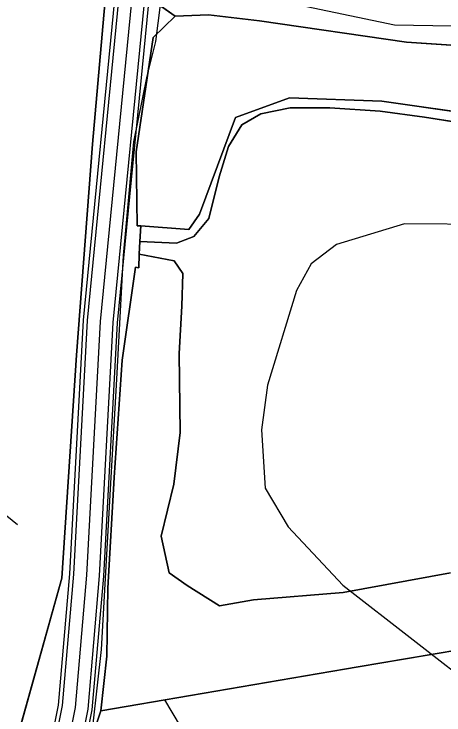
# Model space of a CAD drawing. Extents: x -662620 to -656370, y -1067090 to -1062990.
# Drawn here: x -661469.9 to -661419.3, y -1066345.9 to -1066263.4 of the extents above; entities that cross this region are included whole.
import ezdxf

# ---------------------------------------------------------------- set-up
doc = ezdxf.new("R2010")
doc.units = 0
for name, color, linetype in [('CESTA_ZABOR', 7, 'Continuous'), ('OBVOD_PÚ', 7, 'Continuous'), ('OSTATNÍ_PLOCHA_-_STÁVAJÍCÍ', 7, 'Continuous'), ('PLYNOVOD_-_STL', 7, 'Continuous'), ('POLNÍ_CESTA_STÁVAJÍCÍ_-_KRAJ', 7, 'Continuous'), ('POLNÍ_CESTA_STÁVAJÍCÍ_-_OSA', 7, 'Continuous'), ('Regionální_biocentrum_-_stávající', 7, 'Continuous'), ('SILNICE_II__TŘÍDY_A_III__TŘÍDY', 7, 'Continuous'), ('Trvalý_trávní_porost_-_stávající', 7, 'Continuous'), ('VODNÍ_PLOCHA_-_STÁVAJÍCÍ', 7, 'Continuous'), ('VRSTEVNICE_ZDŮRAZNĚNÁ', 7, 'Continuous'), ('VRSTEVNICE_ZÁKLADNÍ', 7, 'Continuous')]:
    doc.layers.add(name, color=color, linetype=linetype)

msp = doc.modelspace()

# ---------------------------------------------------------------- linework, layer by layer
at = {"layer": 'CESTA_ZABOR'}
msp.add_lwpolyline([(-661473.227, -1066381.863), (-661468.431, -1066366.143), (-661464.162, -1066344.797), (-661462.828, -1066329.317), (-661461.215, -1066299.477), (-661457.182, -1066258.089), (-661454.196, -1066258.38), (-661458.222, -1066299.704), (-661459.835, -1066329.527), (-661461.188, -1066345.222), (-661465.519, -1066366.877), (-661470.398, -1066382.87)], dxfattribs=at)
msp.add_lwpolyline([(-661473.227, -1066381.863), (-661468.431, -1066366.143), (-661464.162, -1066344.797), (-661462.828, -1066329.317), (-661461.215, -1066299.477), (-661457.182, -1066258.089), (-661454.196, -1066258.38), (-661458.222, -1066299.704), (-661459.835, -1066329.527), (-661461.188, -1066345.222), (-661465.519, -1066366.877), (-661470.398, -1066382.87)], dxfattribs=at)
at = {"layer": 'OBVOD_PÚ'}
for points in [[(-661460.63, -1066278.7), (-661459.18, -1066262.2)], [(-661460.63, -1066278.7), (-661462.49, -1066303.56)], [(-661464.24, -1066329.78), (-661462.49, -1066303.56)], [(-661476.23, -1066372.72), (-661464.24, -1066329.78)]]:
    msp.add_lwpolyline(points, dxfattribs=at)
at = {"layer": 'OSTATNÍ_PLOCHA_-_STÁVAJÍCÍ'}
for p, q in [((-661450.9, -1066263.65), (-661458.63, -1066258.16)), ((-661458.63, -1066258.16), (-661450.9, -1066263.65)), ((-661450.9, -1066263.65), (-661458.63, -1066258.16)), ((-661458.63, -1066258.16), (-661450.9, -1066263.65)), ((-661460.63, -1066278.7), (-661459.18, -1066262.2)), ((-661460.63, -1066278.7), (-661459.18, -1066262.2)), ((-661447, -1066263.5), (-661450.9, -1066263.65)), ((-661447, -1066263.5), (-661450.9, -1066263.65)), ((-661441, -1066264.2), (-661447, -1066263.5)), ((-661441, -1066264.2), (-661447, -1066263.5)), ((-661450.9, -1066263.65), (-661453.5, -1066266.16)), ((-661450.9, -1066263.65), (-661453.5, -1066266.16)), ((-661423.7, -1066266.7), (-661441, -1066264.2)), ((-661423.7, -1066266.7), (-661441, -1066264.2)), ((-661453.5, -1066266.16), (-661455.48, -1066279.6)), ((-661453.5, -1066266.16), (-661455.48, -1066279.6)), ((-661409, -1066267.7), (-661423.7, -1066266.7)), ((-661409, -1066267.7), (-661423.7, -1066266.7)), ((-661443.81, -1066275.57), (-661437.47, -1066273.25)), ((-661443.81, -1066275.57), (-661437.47, -1066273.25)), ((-661437.47, -1066273.25), (-661426.59, -1066273.67)), ((-661437.47, -1066273.25), (-661426.59, -1066273.67)), ((-661426.59, -1066273.67), (-661401.83, -1066277.17)), ((-661426.59, -1066273.67), (-661401.83, -1066277.17)), ((-661437.38, -1066274.45), (-661440.83, -1066275.14)), ((-661437.38, -1066274.45), (-661440.83, -1066275.14)), ((-661432.73, -1066274.43), (-661437.38, -1066274.45)), ((-661432.73, -1066274.43), (-661437.38, -1066274.45)), ((-661426.8, -1066274.83), (-661432.73, -1066274.43)), ((-661426.8, -1066274.83), (-661432.73, -1066274.43)), ((-661421.59, -1066275.53), (-661426.8, -1066274.83)), ((-661421.59, -1066275.53), (-661426.8, -1066274.83)), ((-661448.04, -1066286.96), (-661443.81, -1066275.57)), ((-661448.04, -1066286.96), (-661443.81, -1066275.57)), ((-661440.83, -1066275.14), (-661443.08, -1066276.42)), ((-661440.83, -1066275.14), (-661443.08, -1066276.42)), ((-661411.44, -1066277.13), (-661421.59, -1066275.53)), ((-661411.44, -1066277.13), (-661421.59, -1066275.53)), ((-661443.08, -1066276.42), (-661444.65, -1066278.97)), ((-661443.08, -1066276.42), (-661444.65, -1066278.97)), ((-661462.49, -1066303.56), (-661460.63, -1066278.7)), ((-661462.49, -1066303.56), (-661460.63, -1066278.7)), ((-661444.65, -1066278.97), (-661445.71, -1066282.57)), ((-661444.65, -1066278.97), (-661445.71, -1066282.57)), ((-661455.48, -1066279.6), (-661455.38, -1066288.32)), ((-661455.48, -1066279.6), (-661455.38, -1066288.32)), ((-661445.71, -1066282.57), (-661446.96, -1066287.45)), ((-661445.71, -1066282.57), (-661446.96, -1066287.45)), ((-661449.31, -1066288.77), (-661448.04, -1066286.96)), ((-661449.31, -1066288.77), (-661448.04, -1066286.96)), ((-661446.96, -1066287.45), (-661448.69, -1066289.57)), ((-661446.96, -1066287.45), (-661448.69, -1066289.57)), ((-661455.38, -1066288.32), (-661454.93, -1066288.33)), ((-661455.38, -1066288.32), (-661454.93, -1066288.33)), ((-661455.04, -1066290.15), (-661454.93, -1066288.33)), ((-661454.93, -1066288.33), (-661455.04, -1066290.15)), ((-661455.04, -1066290.15), (-661454.93, -1066288.33)), ((-661454.93, -1066288.33), (-661455.04, -1066290.15)), ((-661454.93, -1066288.33), (-661449.31, -1066288.77)), ((-661454.93, -1066288.33), (-661449.31, -1066288.77)), ((-661448.69, -1066289.57), (-661450.75, -1066290.37)), ((-661448.69, -1066289.57), (-661450.75, -1066290.37)), ((-661455.04, -1066290.15), (-661455.15, -1066291.64)), ((-661455.04, -1066290.15), (-661455.15, -1066291.64)), ((-661450.75, -1066290.37), (-661455.04, -1066290.15)), ((-661450.75, -1066290.37), (-661455.04, -1066290.15)), ((-661455.18, -1066293.26), (-661455.15, -1066291.64)), ((-661455.15, -1066291.64), (-661455.18, -1066293.26)), ((-661455.18, -1066293.26), (-661455.15, -1066291.64)), ((-661455.15, -1066291.64), (-661455.18, -1066293.26)), ((-661455.15, -1066291.64), (-661451.02, -1066292.45)), ((-661455.15, -1066291.64), (-661451.02, -1066292.45)), ((-661457.14, -1066304.12), (-661455.56, -1066293.19)), ((-661455.56, -1066293.19), (-661457.14, -1066304.12)), ((-661457.14, -1066304.12), (-661455.56, -1066293.19)), ((-661455.56, -1066293.19), (-661457.14, -1066304.12)), ((-661455.56, -1066293.19), (-661455.18, -1066293.26)), ((-661455.18, -1066293.26), (-661455.56, -1066293.19)), ((-661455.56, -1066293.19), (-661455.18, -1066293.26)), ((-661455.18, -1066293.26), (-661455.56, -1066293.19)), ((-661451.02, -1066292.45), (-661450, -1066293.92)), ((-661451.02, -1066292.45), (-661450, -1066293.92)), ((-661450, -1066293.92), (-661450.12, -1066297.78)), ((-661450, -1066293.92), (-661450.12, -1066297.78)), ((-661450.12, -1066297.78), (-661450.44, -1066303.34)), ((-661450.12, -1066297.78), (-661450.44, -1066303.34)), ((-661464.24, -1066329.78), (-661462.49, -1066303.56)), ((-661464.24, -1066329.78), (-661462.49, -1066303.56)), ((-661450.44, -1066303.34), (-661450.3, -1066312.65)), ((-661450.44, -1066303.34), (-661450.3, -1066312.65)), ((-661458.07, -1066317.93), (-661457.14, -1066304.12)), ((-661457.14, -1066304.12), (-661458.07, -1066317.93)), ((-661458.07, -1066317.93), (-661457.14, -1066304.12)), ((-661457.14, -1066304.12), (-661458.07, -1066317.93)), ((-661450.3, -1066312.65), (-661451.07, -1066318.72)), ((-661450.3, -1066312.65), (-661451.07, -1066318.72)), ((-661458.81, -1066330.95), (-661458.07, -1066317.93)), ((-661458.07, -1066317.93), (-661458.81, -1066330.95)), ((-661458.81, -1066330.95), (-661458.07, -1066317.93)), ((-661458.07, -1066317.93), (-661458.81, -1066330.95)), ((-661451.07, -1066318.72), (-661452.53, -1066324.85)), ((-661451.07, -1066318.72), (-661452.53, -1066324.85)), ((-661452.53, -1066324.85), (-661451.61, -1066329.18)), ((-661452.53, -1066324.85), (-661451.61, -1066329.18)), ((-661451.61, -1066329.18), (-661449.5, -1066330.67)), ((-661451.61, -1066329.18), (-661449.5, -1066330.67)), ((-661431.13, -1066331.46), (-661418.52, -1066329.17)), ((-661431.13, -1066331.46), (-661418.52, -1066329.17)), ((-661476.23, -1066372.72), (-661464.24, -1066329.78)), ((-661476.23, -1066372.72), (-661464.24, -1066329.78)), ((-661458.95, -1066338.99), (-661458.81, -1066330.95)), ((-661458.81, -1066330.95), (-661458.95, -1066338.99)), ((-661458.95, -1066338.99), (-661458.81, -1066330.95)), ((-661458.81, -1066330.95), (-661458.95, -1066338.99)), ((-661449.5, -1066330.67), (-661445.7, -1066333.06)), ((-661449.5, -1066330.67), (-661445.7, -1066333.06)), ((-661441.7, -1066332.33), (-661431.13, -1066331.46)), ((-661441.7, -1066332.33), (-661431.13, -1066331.46)), ((-661445.7, -1066333.06), (-661441.7, -1066332.33)), ((-661445.7, -1066333.06), (-661441.7, -1066332.33)), ((-661396.6, -1066334.68), (-661429.37, -1066340.23)), ((-661396.6, -1066334.68), (-661429.37, -1066340.23)), ((-661459.65, -1066345.39), (-661458.95, -1066338.99)), ((-661458.95, -1066338.99), (-661459.65, -1066345.39)), ((-661459.65, -1066345.39), (-661458.95, -1066338.99)), ((-661458.95, -1066338.99), (-661459.65, -1066345.39)), ((-661429.37, -1066340.23), (-661459.65, -1066345.39)), ((-661429.37, -1066340.23), (-661459.65, -1066345.39)), ((-661459.65, -1066345.39), (-661462.96, -1066355.26)), ((-661459.65, -1066345.39), (-661462.96, -1066355.26))]:
    msp.add_line(p, q, dxfattribs=at)
for points in [[(-661373, -1066267.7), (-661394, -1066267.9), (-661409, -1066267.7), (-661423.7, -1066266.7), (-661441, -1066264.2), (-661447, -1066263.5), (-661450.9, -1066263.65), (-661458.63, -1066258.16), (-661460.506, -1066257.447), (-661460.94, -1066255.89), (-661461.03, -1066249.07), (-661451.8, -1066254.74), (-661447.349, -1066256.44), (-661442.27, -1066258.38), (-661438.669, -1066259.084), (-661428.16, -1066261.14), (-661408.57, -1066262.48), (-661393.85, -1066262.45), (-661388.66, -1066262.21), (-661382.57, -1066261.94), (-661372.84, -1066260.62)], [(-661373, -1066267.7), (-661394, -1066267.9), (-661409, -1066267.7), (-661423.7, -1066266.7), (-661441, -1066264.2), (-661447, -1066263.5), (-661450.9, -1066263.65), (-661458.63, -1066258.16), (-661460.506, -1066257.447), (-661460.94, -1066255.89), (-661461.03, -1066249.07), (-661451.8, -1066254.74), (-661447.349, -1066256.44), (-661442.27, -1066258.38), (-661438.669, -1066259.084), (-661428.16, -1066261.14), (-661408.57, -1066262.48), (-661393.85, -1066262.45), (-661388.66, -1066262.21), (-661382.57, -1066261.94), (-661372.84, -1066260.62)], [(-661476.23, -1066372.72), (-661464.24, -1066329.78), (-661462.49, -1066303.56), (-661460.63, -1066278.7), (-661459.18, -1066262.2), (-661460.506, -1066257.447), (-661458.63, -1066258.16), (-661450.9, -1066263.65), (-661453.5, -1066266.16), (-661455.48, -1066279.6), (-661455.38, -1066288.32), (-661454.93, -1066288.33), (-661455.04, -1066290.15), (-661455.15, -1066291.64), (-661455.18, -1066293.26), (-661455.56, -1066293.19), (-661457.14, -1066304.12), (-661458.07, -1066317.93), (-661458.81, -1066330.95), (-661458.95, -1066338.99), (-661459.65, -1066345.39), (-661462.96, -1066355.26)], [(-661476.23, -1066372.72), (-661464.24, -1066329.78), (-661462.49, -1066303.56), (-661460.63, -1066278.7), (-661459.18, -1066262.2), (-661460.506, -1066257.447), (-661458.63, -1066258.16), (-661450.9, -1066263.65), (-661453.5, -1066266.16), (-661455.48, -1066279.6), (-661455.38, -1066288.32), (-661454.93, -1066288.33), (-661455.04, -1066290.15), (-661455.15, -1066291.64), (-661455.18, -1066293.26), (-661455.56, -1066293.19), (-661457.14, -1066304.12), (-661458.07, -1066317.93), (-661458.81, -1066330.95), (-661458.95, -1066338.99), (-661459.65, -1066345.39), (-661462.96, -1066355.26)], [(-661411.44, -1066277.13), (-661421.59, -1066275.53), (-661426.8, -1066274.83), (-661432.73, -1066274.43), (-661437.38, -1066274.45), (-661440.83, -1066275.14), (-661443.08, -1066276.42), (-661444.65, -1066278.97), (-661445.71, -1066282.57), (-661446.96, -1066287.45), (-661448.69, -1066289.57), (-661450.75, -1066290.37), (-661455.04, -1066290.15), (-661454.93, -1066288.33), (-661449.31, -1066288.77), (-661448.04, -1066286.96), (-661443.81, -1066275.57), (-661437.47, -1066273.25), (-661426.59, -1066273.67), (-661401.83, -1066277.17)], [(-661411.44, -1066277.13), (-661421.59, -1066275.53), (-661426.8, -1066274.83), (-661432.73, -1066274.43), (-661437.38, -1066274.45), (-661440.83, -1066275.14), (-661443.08, -1066276.42), (-661444.65, -1066278.97), (-661445.71, -1066282.57), (-661446.96, -1066287.45), (-661448.69, -1066289.57), (-661450.75, -1066290.37), (-661455.04, -1066290.15), (-661454.93, -1066288.33), (-661449.31, -1066288.77), (-661448.04, -1066286.96), (-661443.81, -1066275.57), (-661437.47, -1066273.25), (-661426.59, -1066273.67), (-661401.83, -1066277.17)], [(-661396.6, -1066334.68), (-661429.37, -1066340.23), (-661459.65, -1066345.39), (-661458.95, -1066338.99), (-661458.81, -1066330.95), (-661458.07, -1066317.93), (-661457.14, -1066304.12), (-661455.56, -1066293.19), (-661455.18, -1066293.26), (-661455.15, -1066291.64), (-661451.02, -1066292.45), (-661450, -1066293.92), (-661450.12, -1066297.78), (-661450.44, -1066303.34), (-661450.3, -1066312.65), (-661451.07, -1066318.72), (-661452.53, -1066324.85), (-661451.61, -1066329.18), (-661449.5, -1066330.67), (-661445.7, -1066333.06), (-661441.7, -1066332.33), (-661431.13, -1066331.46), (-661418.52, -1066329.17)], [(-661396.6, -1066334.68), (-661429.37, -1066340.23), (-661459.65, -1066345.39), (-661458.95, -1066338.99), (-661458.81, -1066330.95), (-661458.07, -1066317.93), (-661457.14, -1066304.12), (-661455.56, -1066293.19), (-661455.18, -1066293.26), (-661455.15, -1066291.64), (-661451.02, -1066292.45), (-661450, -1066293.92), (-661450.12, -1066297.78), (-661450.44, -1066303.34), (-661450.3, -1066312.65), (-661451.07, -1066318.72), (-661452.53, -1066324.85), (-661451.61, -1066329.18), (-661449.5, -1066330.67), (-661445.7, -1066333.06), (-661441.7, -1066332.33), (-661431.13, -1066331.46), (-661418.52, -1066329.17)]]:
    msp.add_lwpolyline(points, dxfattribs=at)
at = {"layer": 'PLYNOVOD_-_STL'}
for points in [[(-661451.856, -1066255.804), (-661453.23, -1066266.639), (-661454.24, -1066270.72), (-661455.8, -1066278.44), (-661456.68, -1066287.959)], [(-661456.68, -1066287.959), (-661457.02, -1066291.829)], [(-661457.02, -1066291.829), (-661457.8, -1066306.38), (-661458.54, -1066319.33), (-661459.59, -1066338.19), (-661461.55, -1066355.67), (-661461.51, -1066356.65)]]:
    msp.add_lwpolyline(points, dxfattribs=at)
at = {"layer": 'POLNÍ_CESTA_STÁVAJÍCÍ_-_KRAJ'}
for points in [[(-661457.679, -1066258.04), (-661461.713, -1066299.439), (-661463.326, -1066329.282), (-661464.658, -1066344.727), (-661468.917, -1066366.021), (-661473.699, -1066381.695), (-661478.965, -1066394.597), (-661487.509, -1066407.544), (-661497.306, -1066414.247), (-661514.341, -1066423.296), (-661538.339, -1066433.812), (-661547.826, -1066439.951), (-661554.416, -1066447.114), (-661558.045, -1066455.769)], [(-661453.698, -1066258.428), (-661457.724, -1066299.741), (-661459.336, -1066329.562), (-661460.692, -1066345.292), (-661465.033, -1066366.999), (-661469.926, -1066383.037), (-661475.41, -1066396.473), (-661484.603, -1066410.402), (-661495.232, -1066417.674), (-661512.597, -1066426.9), (-661536.437, -1066437.346), (-661545.226, -1066443.033), (-661550.998, -1066449.307), (-661554.356, -1066457.316)]]:
    msp.add_lwpolyline(points, dxfattribs=at)
at = {"layer": 'POLNÍ_CESTA_STÁVAJÍCÍ_-_OSA'}
msp.add_lwpolyline([(-661455.689, -1066258.234), (-661459.719, -1066299.59), (-661461.331, -1066329.422), (-661462.675, -1066345.01), (-661466.975, -1066366.51), (-661471.812, -1066382.366), (-661477.187, -1066395.535), (-661486.056, -1066408.973), (-661496.269, -1066415.96), (-661513.469, -1066425.098), (-661537.388, -1066435.579), (-661546.526, -1066441.492), (-661552.707, -1066448.211), (-661556.201, -1066456.542)], dxfattribs=at)
at = {"layer": 'Regionální_biocentrum_-_stávající'}
msp.add_lwpolyline([(-661471.022, -1066254.186), (-661463.201, -1066255.923), (-661460.902, -1066256.434), (-661460.781, -1066256.461), (-661460.506, -1066257.447), (-661459.18, -1066262.2), (-661460.63, -1066278.7), (-661462.49, -1066303.56), (-661464.24, -1066329.78), (-661476.23, -1066372.72)], dxfattribs=at)
at = {"layer": 'SILNICE_II__TŘÍDY_A_III__TŘÍDY'}
msp.add_lwpolyline([(-661455.689, -1066258.234), (-661425.113, -1066264.68), (-661348.589, -1066266.002), (-661242.482, -1066292.612), (-661199.344, -1066308.809), (-661155.546, -1066329.469), (-661101.005, -1066323.849), (-661049.273, -1066285.34), (-661003.657, -1066246.5), (-660916.886, -1066269.638), (-660858.544, -1066277.241), (-660843.999, -1066278.233), (-660831.108, -1066280.877), (-660727.438, -1066329.774), (-660601.373, -1066369.961)], dxfattribs=at)
at = {"layer": 'Trvalý_trávní_porost_-_stávající'}
for p, q in [((-661450.9, -1066263.65), (-661447, -1066263.5)), ((-661447, -1066263.5), (-661441, -1066264.2)), ((-661453.5, -1066266.16), (-661450.9, -1066263.65)), ((-661441, -1066264.2), (-661423.7, -1066266.7)), ((-661455.48, -1066279.6), (-661453.5, -1066266.16)), ((-661423.7, -1066266.7), (-661409, -1066267.7)), ((-661437.47, -1066273.25), (-661443.81, -1066275.57)), ((-661426.59, -1066273.67), (-661437.47, -1066273.25)), ((-661401.83, -1066277.17), (-661426.59, -1066273.67)), ((-661443.81, -1066275.57), (-661448.04, -1066286.96)), ((-661455.38, -1066288.32), (-661455.48, -1066279.6)), ((-661448.04, -1066286.96), (-661449.31, -1066288.77)), ((-661454.93, -1066288.33), (-661455.38, -1066288.32)), ((-661449.31, -1066288.77), (-661454.93, -1066288.33)), ((-661424.506, -1066339.406), (-661396.6, -1066334.68)), ((-661429.37, -1066340.23), (-661424.506, -1066339.406)), ((-661435.83, -1066341.331), (-661429.37, -1066340.23)), ((-661459.65, -1066345.39), (-661435.83, -1066341.331)), ((-661462.96, -1066355.26), (-661459.65, -1066345.39))]:
    msp.add_line(p, q, dxfattribs=at)
for points in [[(-661401.83, -1066277.17), (-661426.59, -1066273.67), (-661437.47, -1066273.25), (-661443.81, -1066275.57), (-661448.04, -1066286.96), (-661449.31, -1066288.77), (-661454.93, -1066288.33), (-661455.38, -1066288.32), (-661455.48, -1066279.6), (-661453.5, -1066266.16), (-661450.9, -1066263.65), (-661447, -1066263.5), (-661441, -1066264.2), (-661423.7, -1066266.7), (-661409, -1066267.7)], [(-661462.96, -1066355.26), (-661459.65, -1066345.39), (-661435.83, -1066341.331), (-661429.37, -1066340.23), (-661424.506, -1066339.406), (-661396.6, -1066334.68), (-661387.04, -1066336.11), (-661390.48, -1066340.26), (-661392.1, -1066344.09), (-661392.79, -1066347.65)]]:
    msp.add_lwpolyline(points, dxfattribs=at)
at = {"layer": 'VODNÍ_PLOCHA_-_STÁVAJÍCÍ'}
for p, q in [((-661440.83, -1066275.14), (-661437.38, -1066274.45)), ((-661437.38, -1066274.45), (-661432.73, -1066274.43)), ((-661432.73, -1066274.43), (-661426.8, -1066274.83)), ((-661426.8, -1066274.83), (-661421.59, -1066275.53)), ((-661443.08, -1066276.42), (-661440.83, -1066275.14)), ((-661421.59, -1066275.53), (-661411.44, -1066277.13)), ((-661444.65, -1066278.97), (-661443.08, -1066276.42)), ((-661445.71, -1066282.57), (-661444.65, -1066278.97)), ((-661446.96, -1066287.45), (-661445.71, -1066282.57)), ((-661448.69, -1066289.57), (-661446.96, -1066287.45)), ((-661450.75, -1066290.37), (-661448.69, -1066289.57)), ((-661455.15, -1066291.64), (-661455.04, -1066290.15)), ((-661455.04, -1066290.15), (-661450.75, -1066290.37)), ((-661451.02, -1066292.45), (-661455.15, -1066291.64)), ((-661450, -1066293.92), (-661451.02, -1066292.45)), ((-661450.12, -1066297.78), (-661450, -1066293.92)), ((-661450.44, -1066303.34), (-661450.12, -1066297.78)), ((-661450.3, -1066312.65), (-661450.44, -1066303.34)), ((-661451.07, -1066318.72), (-661450.3, -1066312.65)), ((-661452.53, -1066324.85), (-661451.07, -1066318.72)), ((-661451.61, -1066329.18), (-661452.53, -1066324.85)), ((-661449.5, -1066330.67), (-661451.61, -1066329.18)), ((-661418.52, -1066329.17), (-661431.13, -1066331.46)), ((-661445.7, -1066333.06), (-661449.5, -1066330.67)), ((-661431.13, -1066331.46), (-661441.7, -1066332.33)), ((-661441.7, -1066332.33), (-661445.7, -1066333.06))]:
    msp.add_line(p, q, dxfattribs=at)
msp.add_lwpolyline([(-661418.52, -1066329.17), (-661431.13, -1066331.46), (-661441.7, -1066332.33), (-661445.7, -1066333.06), (-661449.5, -1066330.67), (-661451.61, -1066329.18), (-661452.53, -1066324.85), (-661451.07, -1066318.72), (-661450.3, -1066312.65), (-661450.44, -1066303.34), (-661450.12, -1066297.78), (-661450, -1066293.92), (-661451.02, -1066292.45), (-661455.15, -1066291.64), (-661455.04, -1066290.15), (-661450.75, -1066290.37), (-661448.69, -1066289.57), (-661446.96, -1066287.45), (-661445.71, -1066282.57), (-661444.65, -1066278.97), (-661443.08, -1066276.42), (-661440.83, -1066275.14), (-661437.38, -1066274.45), (-661432.73, -1066274.43), (-661426.8, -1066274.83), (-661421.59, -1066275.53), (-661411.44, -1066277.13)], dxfattribs=at)
at = {"layer": 'VRSTEVNICE_ZDŮRAZNĚNÁ'}
for points in [[(-661473.135, -1066269.808), (-661488.969, -1066274.452), (-661499.004, -1066279.378), (-661502.001, -1066283.09), (-661502.43, -1066290.512), (-661495.435, -1066298.648), (-661485.729, -1066307.783), (-661477.022, -1066317.346), (-661469.457, -1066323.485)], [(-661452.145, -1066344.124), (-661448.345, -1066350.509), (-661442.222, -1066357.791), (-661434.938, -1066363.596), (-661428.206, -1066372.301), (-661425.636, -1066378.011), (-661424.352, -1066395.139), (-661420.069, -1066409.556)]]:
    msp.add_lwpolyline(points, dxfattribs=at)
at = {"layer": 'VRSTEVNICE_ZÁKLADNÍ'}
msp.add_lwpolyline([(-661381.357, -1066279.062), (-661390.118, -1066285.288), (-661396.558, -1066287.505), (-661403.797, -1066288.228), (-661423.924, -1066288.086), (-661431.917, -1066290.512), (-661434.914, -1066292.796), (-661436.627, -1066295.936), (-661440.053, -1066307.069), (-661440.767, -1066312.351), (-661440.338, -1066319.202), (-661437.626, -1066323.77), (-661431.203, -1066330.621), (-661414.645, -1066343.468), (-661407.223, -1066350.034), (-661396.232, -1066362.452)], dxfattribs=at)
msp.add_lwpolyline([(-661381.357, -1066279.062), (-661390.118, -1066285.288), (-661396.558, -1066287.505), (-661403.797, -1066288.228), (-661423.924, -1066288.086), (-661431.917, -1066290.512), (-661434.914, -1066292.796), (-661436.627, -1066295.936), (-661440.053, -1066307.069), (-661440.767, -1066312.351), (-661440.338, -1066319.202), (-661437.626, -1066323.77), (-661431.203, -1066330.621), (-661414.645, -1066343.468), (-661407.223, -1066350.034), (-661396.232, -1066362.452)], dxfattribs=at)

doc.saveas('drawing.dxf')
